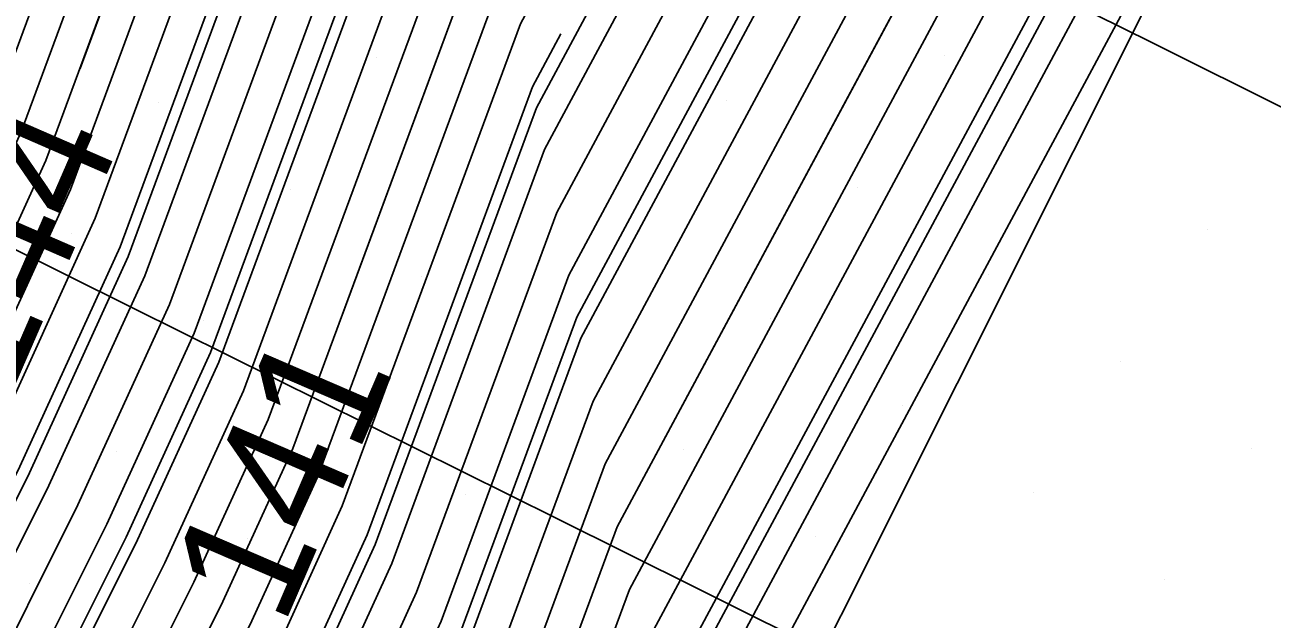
# Model space of a CAD drawing. Extents: x 2354170 to 2357230, y 866100 to 868290.
# Drawn here: x 2355652.9 to 2355672.71, y 867225.13 to 867234.55 of the extents above; entities that cross this region are included whole.
import ezdxf

# ---------------------------------------------------------------- set-up
doc = ezdxf.new("R2010")
doc.units = 0
for name, color, linetype in [('Default', 7, 'Continuous'), ('DTM Contours Major', 7, 'Continuous'), ('DTM Contours Minor', 7, 'Continuous'), ('PH Exist DTM Breakline', 7, 'Continuous'), ('Scratch_Level_0', 7, 'Continuous'), ('Scratch_Level_4', 7, 'Continuous')]:
    doc.layers.add(name, color=color, linetype=linetype)

msp = doc.modelspace()

# ---------------------------------------------------------------- linework, layer by layer
at = {"layer": 'Default'}
for points in [[(2355657.943, 867229.951), (2355660.389, 867236.567), (2355668.914, 867252.44), (2355670.291, 867259.862), (2355670.665, 867260.915), (2355671.371, 867263.873), (2355672.639, 867271.014), (2355673.12, 867274.244), (2355672.027, 867286.554), (2355672.133, 867289.189), (2355672.129, 867290.552), (2355670.916, 867293.983), (2355666.489, 867300.798), (2355660.725, 867309.696), (2355660.58, 867310.066), (2355660.45, 867310.298), (2355660.28, 867310.538), (2355650.879, 867319.546)], [(2355633.257, 867317.239), (2355639.979, 867312.878), (2355643.619, 867310.014), (2355647.262, 867307.298), (2355649.979, 867305.225), (2355652.78, 867302.815), (2355655.532, 867300.014), (2355657.93, 867297.965), (2355662.862, 867290.163), (2355664.696, 867287.781), (2355665.826, 867274.751), (2355666.37, 867272.477), (2355665.142, 867265.422), (2355664.74, 867262.583), (2355663.505, 867255.923), (2355658.466, 867246.542), (2355653.779, 867233.866)], [(2355664.252, 867299.646), (2355669.19, 867292.045), (2355669.779, 867290.38), (2355669.781, 867289.718), (2355669.729, 867288.439), (2355671.03, 867273.796), (2355670.866, 867272.697), (2355669.217, 867263.411), (2355669.04, 867262.672), (2355668.947, 867262.409), (2355667.291, 867253.485), (2355659.812, 867239.56), (2355655.983, 867229.205), (2355654.666, 867226.325), (2355653.217, 867223.432), (2355650, 867218.256), (2355644.808, 867208.501), (2355644.09, 867207.212)], [(2355589.978, 867185.259), (2355594.026, 867184.061), (2355599.978, 867182.919), (2355608.894, 867184.159), (2355618.455, 867183.83), (2355624.115, 867186.127), (2355626.81, 867187.397), (2355630.313, 867190.655), (2355632.239, 867193.529), (2355636.795, 867199.404), (2355640.15, 867203.636), (2355643.259, 867209.218), (2355647.886, 867217.911), (2355651.607, 867223.898), (2355653.283, 867227.244), (2355654.807, 867230.576), (2355659.235, 867242.552), (2355665.668, 867254.53), (2355667.246, 867263.033), (2355667.38, 867263.979), (2355668.997, 867273.275), (2355668.853, 867273.881), (2355667.445, 867290.118)], [(2355666.071, 867288.949), (2355667.339, 867274.316), (2355667.684, 867272.876), (2355666.261, 867264.7), (2355665.993, 867262.808), (2355664.586, 867255.226), (2355658.851, 867244.547), (2355654.022, 867231.489), (2355652.361, 867227.857), (2355650.533, 867224.209), (2355646.477, 867217.681), (2355642.227, 867209.696), (2355639.37, 867204.569), (2355635.725, 867199.969), (2355630.774, 867193.585), (2355629.307, 867191.396), (2355626.639, 867188.915), (2355623.293, 867187.339), (2355618.48, 867185.385), (2355606.394, 867185.801), (2355599.978, 867184.909), (2355595.696, 867185.73), (2355589.978, 867187.423)], [(2355668.963, 867289.068), (2355670.333, 867273.647), (2355670.275, 867273.258), (2355668.5, 867263.266), (2355668.499, 867263.258), (2355668.499, 867263.258), (2355666.75, 867253.833), (2355659.62, 867240.557), (2355655.591, 867229.662), (2355654.205, 867226.631), (2355652.68, 867223.587), (2355649.295, 867218.141), (2355644.291, 867208.74), (2355640.929, 867202.703), (2355637.865, 867198.838), (2355633.704, 867193.473), (2355631.319, 867189.914), (2355626.981, 867185.879), (2355624.936, 867184.916), (2355618.43, 867182.275), (2355611.395, 867182.517), (2355599.978, 867180.929), (2355592.357, 867182.391)], [(2355665.384, 867288.365), (2355666.583, 867274.533), (2355667.027, 867272.677), (2355665.701, 867265.061), (2355665.367, 867262.695), (2355664.046, 867255.575), (2355658.658, 867245.545), (2355653.63, 867231.946), (2355651.9, 867228.163), (2355649.997, 867224.364), (2355645.772, 867217.566), (2355641.71, 867209.935), (2355638.981, 867205.036), (2355635.19, 867200.252), (2355630.041, 867193.613), (2355628.804, 867191.767), (2355626.553, 867189.674), (2355622.882, 867187.944), (2355618.492, 867186.162), (2355605.143, 867186.622), (2355599.978, 867185.903), (2355596.53, 867186.565), (2355589.978, 867188.505)], [(2355670.495, 867287.811), (2355671.727, 867273.946), (2355671.457, 867272.136), (2355669.935, 867263.565), (2355669.582, 867262.086), (2355669.395, 867261.56), (2355667.832, 867253.136), (2355660.004, 867238.562), (2355656.376, 867228.748), (2355655.127, 867226.018), (2355653.753, 867223.276), (2355650.705, 867218.371), (2355645.324, 867208.262), (2355641.708, 867201.771)], [(2355671.261, 867287.183), (2355672.424, 867274.095), (2355672.048, 867271.575), (2355670.653, 867263.719), (2355670.124, 867261.501), (2355669.843, 867260.711), (2355668.373, 867252.788), (2355660.197, 867237.564), (2355656.768, 867228.292), (2355655.588, 867225.712), (2355654.29, 867223.121), (2355651.409, 867218.486), (2355645.84, 867208.023), (2355642.097, 867201.304), (2355639.47, 867197.989), (2355635.902, 867193.389), (2355632.828, 867188.802), (2355627.237, 867183.602), (2355626.169, 867183.098), (2355618.393, 867179.942), (2355615.146, 867180.054), (2355608.196, 867179.088), (2355599.978, 867177.967), (2355590.161, 867179.83)], [(2355664.009, 867287.197), (2355665.069, 867274.968), (2355665.713, 867272.278), (2355664.583, 867265.782), (2355664.114, 867262.47), (2355662.964, 867256.272), (2355658.274, 867247.54), (2355652.846, 867232.86), (2355650.978, 867228.776), (2355648.923, 867224.675), (2355644.363, 867217.336), (2355640.678, 867210.414), (2355638.202, 867205.968), (2355634.12, 867200.818), (2355628.576, 867193.67), (2355627.797, 867192.508), (2355626.382, 867191.192), (2355622.061, 867189.156), (2355618.517, 867187.717), (2355602.643, 867188.264), (2355599.978, 867187.893), (2355598.2, 867188.234), (2355592.192, 867190.013)], [(2355663.322, 867286.612), (2355664.313, 867275.186), (2355665.056, 867272.078), (2355664.023, 867266.143), (2355663.487, 867262.358), (2355662.423, 867256.62), (2355658.081, 867248.537), (2355652.453, 867233.317), (2355650.517, 867229.082), (2355648.387, 867224.83), (2355643.658, 867217.221), (2355640.162, 867210.653), (2355637.812, 867206.435), (2355633.585, 867201.101), (2355627.843, 867193.698), (2355627.294, 867192.879), (2355626.297, 867191.951), (2355621.65, 867189.761), (2355618.529, 867188.494), (2355601.392, 867189.085), (2355599.978, 867188.888), (2355599.035, 867189.069), (2355595.846, 867190.013), (2355589.978, 867191.708)], [(2355627.875, 867171.447), (2355632.859, 867174.412), (2355638.568, 867181.563), (2355640.373, 867183.242), (2355646.893, 867192.968), (2355647.497, 867193.747), (2355647.941, 867194.308), (2355653.583, 867204.437), (2355661.979, 867220.21), (2355662.34, 867220.791), (2355662.503, 867221.116), (2355662.651, 867221.439), (2355663.081, 867222.602), (2355676.487, 867247.563), (2355676.564, 867247.975), (2355678.247, 867252.715), (2355678.899, 867255.447), (2355681.558, 867263.592), (2355682.07, 867268.67), (2355682.394, 867273.103), (2355682.876, 867276.335), (2355682.749, 867277.758), (2355683.111, 867286.719)], [(2355592.591, 867177.4), (2355599.978, 867175.998), (2355616.103, 867178.197), (2355617.647, 867178.412), (2355618.368, 867178.387), (2355626.99, 867181.887), (2355627.408, 867182.084), (2355633.834, 867188.06), (2355637.368, 867193.333), (2355640.541, 867197.424), (2355642.877, 867200.371), (2355646.873, 867207.545), (2355652.819, 867218.715), (2355655.364, 867222.81), (2355656.51, 867225.099), (2355657.552, 867227.378), (2355660.581, 867235.569), (2355669.455, 867252.091), (2355670.739, 867259.013), (2355671.207, 867260.329), (2355672.089, 867264.027), (2355673.23, 867270.452), (2355673.817, 867274.394), (2355672.793, 867285.926)], [(2355673.559, 867285.298), (2355674.514, 867274.543), (2355673.821, 867269.891), (2355672.807, 867264.181), (2355671.748, 867259.743), (2355671.187, 867258.164), (2355669.996, 867251.743), (2355660.773, 867234.572), (2355657.944, 867226.921), (2355656.971, 867224.793), (2355655.9, 867222.655), (2355653.523, 867218.83), (2355647.389, 867207.305)], [(2355675.09, 867284.041), (2355675.908, 867274.842), (2355675.003, 867268.769), (2355674.243, 867264.489), (2355672.831, 867258.572), (2355672.083, 867256.466), (2355671.078, 867251.046), (2355661.158, 867232.577), (2355658.729, 867226.007), (2355657.893, 867224.18), (2355656.974, 867222.344), (2355654.932, 867219.06), (2355648.421, 867206.827)], [(2355675.856, 867283.413), (2355676.604, 867274.991), (2355675.594, 867268.208), (2355674.961, 867264.643), (2355673.373, 867257.986), (2355672.531, 867255.617), (2355671.619, 867250.698), (2355661.35, 867231.579), (2355659.121, 867225.551), (2355658.354, 867223.873), (2355657.51, 867222.189), (2355655.637, 867219.175), (2355648.937, 867206.588)], [(2355676.622, 867282.785), (2355677.301, 867275.14), (2355676.186, 867267.647), (2355675.679, 867264.797), (2355673.914, 867257.4), (2355672.979, 867254.767), (2355672.16, 867250.35), (2355661.543, 867230.582), (2355659.513, 867225.094), (2355658.815, 867223.567), (2355658.047, 867222.034), (2355656.342, 867219.29), (2355649.454, 867206.349), (2355644.825, 867198.039), (2355643.216, 867196.01), (2355641.031, 867193.193), (2355636.349, 867186.207), (2355631.023, 867181.253), (2355629.212, 867178.985), (2355627.631, 867178.045), (2355621.235, 867175.416), (2355618.115, 867173.971), (2355603.582, 867171.567)], [(2355678.154, 867281.528), (2355678.695, 867275.439), (2355677.368, 867266.524), (2355677.116, 867265.105), (2355674.997, 867256.229), (2355673.876, 867253.069), (2355673.242, 867249.653), (2355661.927, 867228.587), (2355660.298, 867224.18), (2355659.737, 867222.954), (2355659.12, 867221.723), (2355657.751, 867219.52), (2355650.486, 867205.871), (2355645.604, 867197.107), (2355644.286, 867195.444), (2355642.497, 867193.137), (2355637.355, 867185.466), (2355632.909, 867181.331), (2355630.124, 867177.842), (2355627.692, 867176.395), (2355622.533, 867174.275), (2355618.004, 867172.177), (2355602.428, 867169.601)], [(2355678.92, 867280.9), (2355679.392, 867275.588), (2355677.959, 867265.963), (2355677.834, 867265.259), (2355675.539, 867255.643), (2355674.324, 867252.22), (2355673.783, 867249.304), (2355662.119, 867227.589), (2355660.69, 867223.723), (2355660.198, 867222.648), (2355659.657, 867221.568), (2355658.456, 867219.635), (2355651.002, 867205.632), (2355645.993, 867196.64), (2355644.821, 867195.161), (2355643.229, 867193.109), (2355637.858, 867185.095), (2355633.852, 867181.369), (2355630.58, 867177.27), (2355627.722, 867175.57), (2355623.182, 867173.704), (2355617.949, 867171.281)], [(2355617.837, 867169.487), (2355624.479, 867172.563), (2355627.784, 867173.921), (2355631.491, 867176.127), (2355635.739, 867181.447), (2355638.864, 867184.354), (2355644.695, 867193.052), (2355645.891, 867194.595), (2355646.772, 867195.707), (2355652.035, 867205.154), (2355659.865, 867219.865), (2355660.73, 867221.257), (2355661.12, 867222.035), (2355661.474, 867222.81), (2355662.504, 867225.594), (2355674.864, 867248.608), (2355675.22, 867250.522), (2355676.622, 867254.472), (2355678.631, 867262.891), (2355679.304, 867264.951), (2355679.433, 867266.235), (2355679.515, 867267.356), (2355680.785, 867275.887), (2355680.452, 867279.643)], [(2355669.108, 867279.444), (2355669.609, 867273.664), (2355669.654, 867273.475), (2355667.939, 867263.618), (2355667.872, 867263.145), (2355666.209, 867254.181), (2355659.427, 867241.555), (2355655.199, 867230.119), (2355653.744, 867226.937), (2355652.143, 867223.742), (2355648.591, 867218.026), (2355643.775, 867208.979), (2355640.539, 867203.17), (2355637.33, 867199.121), (2355632.972, 867193.501), (2355630.816, 867190.284), (2355626.895, 867186.638), (2355624.526, 867185.521), (2355618.443, 867183.052), (2355610.145, 867183.338), (2355599.978, 867181.924), (2355593.192, 867183.226), (2355589.978, 867184.177)], [(2355617.782, 867168.59), (2355625.128, 867171.992), (2355627.814, 867173.096), (2355631.947, 867175.555), (2355636.682, 867181.485), (2355639.367, 867183.983), (2355645.427, 867193.024), (2355646.426, 867194.313), (2355647.162, 867195.241), (2355652.551, 867204.915), (2355660.57, 867219.98), (2355661.267, 867221.102), (2355661.581, 867221.729), (2355661.867, 867222.353), (2355662.696, 867224.597), (2355675.405, 867248.259), (2355675.668, 867249.673), (2355677.164, 867253.886), (2355678.72, 867260.409), (2355680.055, 867264.498), (2355680.312, 867267.047), (2355680.475, 867269.272), (2355681.482, 867276.036), (2355681.217, 867279.015)], [(2355677.745, 867273.591), (2355676.777, 867267.085), (2355676.397, 867264.951), (2355674.456, 867256.815), (2355673.427, 867253.918), (2355672.701, 867250.001), (2355661.735, 867229.584), (2355659.905, 867224.637), (2355659.276, 867223.261), (2355658.584, 867221.878), (2355657.046, 867219.405), (2355649.97, 867206.11), (2355645.214, 867197.573), (2355643.751, 867195.727), (2355641.764, 867193.165), (2355636.852, 867185.836), (2355635.272, 867184.367)], [(2355668.328, 867273.006), (2355666.82, 867264.34), (2355666.62, 867262.92), (2355665.127, 867254.878), (2355659.043, 867243.55), (2355654.414, 867231.033), (2355652.822, 867227.55), (2355651.07, 867224.053), (2355647.181, 867217.796), (2355642.743, 867209.457), (2355639.76, 867204.103), (2355636.26, 867199.686), (2355631.506, 867193.557), (2355629.81, 867191.026), (2355626.724, 867188.156), (2355623.704, 867186.733), (2355623.045, 867186.465)], [(2355638.326, 867182.176), (2355639.87, 867183.612), (2355646.16, 867192.996), (2355646.961, 867194.03), (2355647.552, 867194.774), (2355653.067, 867204.676), (2355661.274, 867220.095), (2355661.804, 867220.946), (2355662.042, 867221.422), (2355662.259, 867221.896), (2355662.889, 867223.599), (2355675.946, 867247.911), (2355676.116, 867248.824), (2355677.705, 867253.3), (2355678.809, 867257.928), (2355680.807, 867264.045), (2355681.191, 867267.858), (2355681.435, 867271.187), (2355681.438, 867271.212)], [(2355673.227, 867222.154), (2355674.948, 867225.232), (2355675.395, 867226.299), (2355675.655, 867227.011), (2355677.335, 867230.109), (2355677.505, 867230.449), (2355677.625, 867230.713), (2355678.194, 867232.092), (2355678.394, 867232.611), (2355678.382, 867232.608), (2355678.368, 867233.108), (2355678.58, 867234.213), (2355677.33, 867236.083), (2355677.316, 867236.3), (2355675.147, 867243.712), (2355663.273, 867221.604)], [(2355670.881, 867242.547), (2355662.312, 867226.592), (2355661.082, 867223.266), (2355660.659, 867222.341), (2355660.194, 867221.412), (2355659.16, 867219.75), (2355651.519, 867205.393), (2355646.383, 867196.174), (2355645.356, 867194.878), (2355643.962, 867193.081), (2355638.361, 867184.724), (2355634.795, 867181.408), (2355631.035, 867176.699), (2355627.753, 867174.746), (2355623.83, 867173.134), (2355617.893, 867170.384), (2355609.975, 867169.074)], [(2355661.417, 867234.415), (2355660.966, 867233.574), (2355658.337, 867226.464), (2355657.432, 867224.486), (2355656.437, 867222.5), (2355654.228, 867218.945), (2355647.905, 867207.066), (2355643.656, 867199.439), (2355641.611, 867196.858), (2355638.833, 867193.277), (2355634.84, 867187.319), (2355628.193, 867181.137), (2355627.844, 867180.7), (2355627.539, 867180.519), (2355619.288, 867177.128), (2355618.282, 867176.662), (2355613.593, 867175.886), (2355599.978, 867174.029), (2355595.021, 867174.97), (2355592.893, 867175.176)]]:
    msp.add_lwpolyline(points, dxfattribs=at)
at = {"layer": 'DTM Contours Major'}
msp.add_lwpolyline([(2355665.715, 867241.965), (2355661.03, 867233.242), (2355658.467, 867226.312), (2355657.586, 867224.384), (2355656.616, 867222.448), (2355654.463, 867218.984), (2355648.077, 867206.987), (2355643.786, 867199.283), (2355641.789, 867196.764), (2355639.077, 867193.267), (2355635.008, 867187.196), (2355628.507, 867181.15), (2355627.996, 867180.509), (2355627.55, 867180.244), (2355619.505, 867176.938), (2355618.263, 867176.363), (2355612.481, 867175.406), (2355601.735, 867173.94)], dxfattribs=at)
at = {"layer": 'DTM Contours Minor'}
for points in [[(2355666.987, 867289.728), (2355668.348, 867274.026), (2355668.559, 867273.142), (2355667.007, 867264.219), (2355666.828, 867262.958), (2355665.308, 867254.762), (2355659.107, 867243.217), (2355654.545, 867230.88), (2355652.975, 867227.448), (2355651.249, 867224.001), (2355647.416, 867217.834), (2355642.915, 867209.378), (2355639.89, 867203.947), (2355639.334, 867203.245)], [(2355669.474, 867288.649), (2355670.798, 867273.747), (2355670.669, 867272.884), (2355668.978, 867263.36), (2355668.86, 867262.867), (2355668.798, 867262.692), (2355667.111, 867253.601), (2355659.748, 867239.892), (2355655.853, 867229.357), (2355654.512, 867226.427), (2355653.038, 867223.484), (2355650.335, 867219.135)], [(2355664.696, 867287.781), (2355665.826, 867274.751), (2355666.37, 867272.477), (2355665.142, 867265.422), (2355664.74, 867262.583), (2355663.505, 867255.923), (2355658.466, 867246.542), (2355653.238, 867232.403), (2355651.439, 867228.469), (2355649.46, 867224.519), (2355645.067, 867217.451), (2355641.194, 867210.174), (2355638.591, 867205.502), (2355634.655, 867200.535), (2355629.308, 867193.641), (2355628.301, 867192.138), (2355626.468, 867190.433), (2355622.472, 867188.55), (2355618.504, 867186.94), (2355603.893, 867187.443), (2355599.978, 867186.898), (2355597.365, 867187.4), (2355591.156, 867189.238)], [(2355625.993, 867171.232), (2355627.855, 867171.997), (2355632.555, 867174.793), (2355637.939, 867181.537), (2355640.038, 867183.489), (2355646.404, 867192.987), (2355647.14, 867193.936), (2355647.681, 867194.619), (2355653.239, 867204.596), (2355661.509, 867220.133), (2355661.983, 867220.895), (2355662.196, 867221.32), (2355662.389, 867221.744), (2355662.953, 867223.267), (2355676.127, 867247.795), (2355676.265, 867248.541), (2355677.886, 867253.105), (2355678.839, 867257.101), (2355681.057, 867263.894), (2355681.484, 867268.129), (2355681.755, 867271.826), (2355682.411, 867276.236), (2355682.239, 867278.177), (2355682.588, 867286.836)], [(2355677.133, 867282.366), (2355677.766, 867275.24), (2355676.58, 867267.273), (2355676.158, 867264.9), (2355674.275, 867257.01), (2355673.278, 867254.201), (2355672.52, 867250.117), (2355661.671, 867229.917), (2355659.775, 867224.789), (2355659.122, 867223.363), (2355658.405, 867221.93), (2355656.812, 867219.367), (2355649.798, 867206.19), (2355645.084, 867197.728), (2355643.573, 867195.821), (2355641.52, 867193.174), (2355636.684, 867185.96), (2355631.651, 867181.279), (2355629.516, 867178.604), (2355627.651, 867177.495), (2355621.667, 867175.036), (2355618.078, 867173.373), (2355601.357, 867170.607)], [(2355679.686, 867280.272), (2355680.088, 867275.738), (2355678.555, 867265.441), (2355678.554, 867265.423), (2355678.552, 867265.404), (2355678.542, 867265.372), (2355676.081, 867255.057), (2355674.772, 867251.371), (2355674.323, 867248.956), (2355662.312, 867226.592), (2355661.082, 867223.266), (2355660.659, 867222.341), (2355660.194, 867221.412), (2355659.16, 867219.75), (2355651.519, 867205.393), (2355646.383, 867196.174), (2355645.356, 867194.878), (2355643.962, 867193.081), (2355638.361, 867184.724), (2355634.795, 867181.408), (2355631.891, 867177.77)], [(2355591.376, 867178.615), (2355599.978, 867176.982), (2355612.149, 867178.642), (2355616.397, 867179.233), (2355618.381, 867179.165), (2355626.579, 867182.493), (2355627.322, 867182.843), (2355633.331, 867188.431), (2355636.635, 867193.361), (2355640.006, 867197.707), (2355642.487, 867200.838), (2355646.356, 867207.784), (2355652.114, 867218.601), (2355654.827, 867222.966), (2355656.049, 867225.405), (2355657.16, 867227.835), (2355660.389, 867236.567), (2355668.914, 867252.44), (2355670.291, 867259.862), (2355670.665, 867260.915), (2355670.726, 867261.171)]]:
    msp.add_lwpolyline(points, dxfattribs=at)
at = {"layer": 'PH Exist DTM Breakline'}
msp.add_lwpolyline([(2355683.391, 867262.488), (2355679.027, 867251.87), (2355676.933, 867247.276), (2355654.796, 867203.098), (2355649.132, 867192.883), (2355642.436, 867181.722), (2355635.508, 867171.09), (2355628.146, 867163.924), (2355622.18, 867160.883), (2355617.021, 867159.445), (2355607.935, 867158.463), (2355596.945, 867159.519), (2355587.972, 867160.796), (2355570.473, 867165.79), (2355560.523, 867168.748), (2355530.961, 867184.663)], dxfattribs=at)
at = {"layer": 'Scratch_Level_0'}
for p, q in [((2355667.509, 867234.065), (2355667.509, 867234.065)), ((2355658.495, 867234.033), (2355658.495, 867234.033)), ((2355655.031, 867233.327), (2355655.031, 867233.327)), ((2355664.044, 867233.359), (2355664.044, 867233.359)), ((2355669.594, 867232.685), (2355669.594, 867232.685)), ((2355660.58, 867232.653), (2355660.58, 867232.653)), ((2355657.116, 867231.948), (2355657.116, 867231.948)), ((2355666.129, 867231.98), (2355666.129, 867231.98)), ((2355662.665, 867231.274), (2355662.665, 867231.274)), ((2355671.679, 867231.306), (2355671.679, 867231.306)), ((2355653.651, 867231.242), (2355653.651, 867231.242)), ((2355659.201, 867230.568), (2355659.201, 867230.568)), ((2355668.214, 867230.6), (2355668.214, 867230.6)), ((2355664.75, 867229.895), (2355664.75, 867229.895)), ((2355655.736, 867229.863), (2355655.736, 867229.863)), ((2355661.286, 867229.189), (2355661.286, 867229.189)), ((2355670.299, 867229.221), (2355670.299, 867229.221)), ((2355666.835, 867228.515), (2355666.835, 867228.515)), ((2355657.821, 867228.484), (2355657.821, 867228.484)), ((2355654.357, 867227.778), (2355654.357, 867227.778)), ((2355663.371, 867227.81), (2355663.371, 867227.81)), ((2355672.384, 867227.841), (2355672.384, 867227.841)), ((2355668.92, 867227.136), (2355668.92, 867227.136)), ((2355659.906, 867227.104), (2355659.906, 867227.104)), ((2355656.442, 867226.399), (2355656.442, 867226.399)), ((2355665.456, 867226.43), (2355665.456, 867226.43)), ((2355671.005, 867225.756), (2355671.005, 867225.756)), ((2355652.977, 867225.693), (2355652.977, 867225.693)), ((2355661.991, 867225.725), (2355661.991, 867225.725))]:
    msp.add_line(p, q, dxfattribs=at)
at = {"layer": 'Scratch_Level_4'}
for points in [[(2355637.21, 867250.972), (2355639.455, 867249.873), (2355641.701, 867248.774), (2355643.944, 867247.671), (2355646.186, 867246.565), (2355648.427, 867245.458), (2355650.666, 867244.345), (2355652.905, 867243.233), (2355655.141, 867242.116), (2355657.377, 867240.998), (2355659.613, 867239.878), (2355661.847, 867238.757), (2355664.081, 867237.636), (2355666.316, 867236.516), (2355668.551, 867235.395), (2355670.789, 867234.28), (2355673.028, 867233.168), (2355675.268, 867232.059), (2355677.511, 867230.954), (2355679.754, 867229.851), (2355681.998, 867228.748), (2355684.241, 867227.644)], [(2355632.252, 867241.195), (2355634.488, 867240.078), (2355636.724, 867238.961), (2355638.961, 867237.844), (2355641.198, 867236.729), (2355643.436, 867235.615), (2355645.675, 867234.501), (2355647.913, 867233.389), (2355650.153, 867232.278), (2355652.392, 867231.167), (2355654.632, 867230.056), (2355656.872, 867228.946), (2355659.111, 867227.834), (2355661.35, 867226.722), (2355663.588, 867225.609), (2355665.827, 867224.496), (2355668.065, 867223.383), (2355670.303, 867222.269), (2355672.541, 867221.155), (2355674.779, 867220.04), (2355677.016, 867218.923), (2355679.252, 867217.806), (2355681.488, 867216.688), (2355683.723, 867215.569)]]:
    msp.add_lwpolyline(points, dxfattribs=at)

# ---------------------------------------------------------------- texts
at = {"layer": 'Default'}
for s, rotation, p in [('144', 66.4971, (2355652.649, 867228.608)), ('141', 66.6709, (2355657.002, 867224.984))]:
    msp.add_text(s, height=2, rotation=rotation, dxfattribs=at).set_placement(p)

doc.saveas('drawing.dxf')
